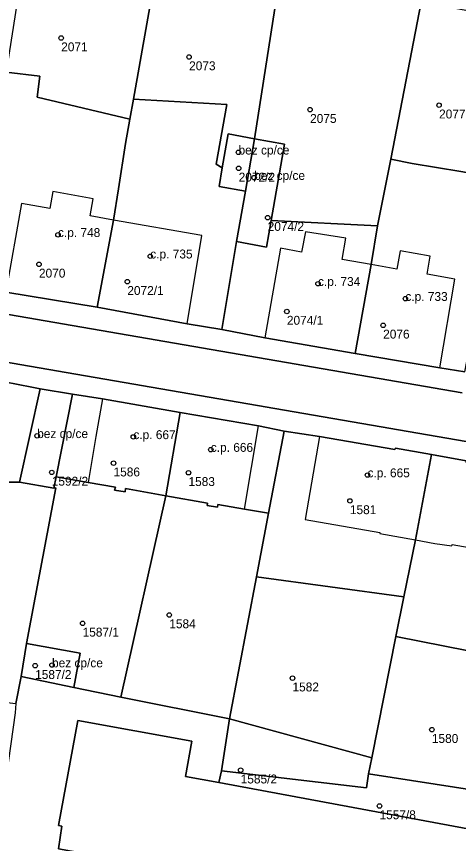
# Model space of a CAD drawing. Extents: x -878211 to -870363, y -1058464 to -1052522.
# Drawn here: x -874458.6 to -874408.9, y -1055752.2 to -1055659.2 of the extents above; entities that cross this region are included whole.
import ezdxf

# ---------------------------------------------------------------- set-up
doc = ezdxf.new("R2010")
doc.units = 0
for name, color, linetype in [('Vrstva 50', 7, 'Continuous'), ('Vrstva 51', 7, 'Continuous'), ('Vrstva 52', 7, 'Continuous')]:
    doc.layers.add(name, color=color, linetype=linetype)

msp = doc.modelspace()

# ---------------------------------------------------------------- linework, layer by layer
at = {"layer": 'Vrstva 50'}
for centre in [(-874453.55, -1055661.65994), (-874439.16, -1055663.78994), (-874425.55, -1055669.70994), (-874411.04, -1055669.20994), (-874433.6, -1055674.49994), (-874433.58, -1055676.29994), (-874431.84, -1055677.34994), (-874430.32, -1055681.83994), (-874453.91, -1055683.76994), (-874443.53, -1055686.17994), (-874456.05, -1055687.08994), (-874446.11, -1055689.03994), (-874424.66, -1055689.26994), (-874414.83, -1055690.94994), (-874428.16, -1055692.38994), (-874417.33, -1055693.93994), (-874456.25, -1055706.35994), (-874445.43, -1055706.47994), (-874436.72, -1055707.90994), (-874447.66, -1055709.42994), (-874454.61, -1055710.46994), (-874439.23, -1055710.50994), (-874419.09, -1055710.76994), (-874421.07, -1055713.66994), (-874441.39, -1055726.48994), (-874451.14, -1055727.42994), (-874456.48, -1055732.18994), (-874454.58, -1055732.11994), (-874427.53, -1055733.58994), (-874411.85, -1055739.37994), (-874433.36, -1055743.92994), (-874417.74, -1055747.94994)]:
    msp.add_circle(centre, 0.25, dxfattribs=at)
at = {"layer": 'Vrstva 51'}
for points in [[(-874442.52, -1055652.2), (-874457.22, -1055649.43), (-874459.75, -1055665.49), (-874455.97, -1055665.93), (-874456.26, -1055668.31), (-874445.82, -1055670.79), (-874445.42, -1055668.52)], [(-874428.96, -1055654.7), (-874442.52, -1055652.2), (-874445.42, -1055668.52), (-874434.9, -1055669.13), (-874436.1, -1055675.82), (-874435.43, -1055676.26), (-874434.77, -1055672.43), (-874431.82, -1055672.98)], [(-874413.04, -1055657.63), (-874428.96, -1055654.7), (-874431.82, -1055672.98), (-874428.42, -1055673.6), (-874429.92, -1055682.17), (-874417.96, -1055682.78), (-874416.45, -1055675.26)], [(-874400.99, -1055659.86), (-874413.04, -1055657.63), (-874416.45, -1055675.26), (-874414.08, -1055675.76), (-874408.59, -1055676.67), (-874404.12, -1055677.44)], [(-874445.82, -1055670.79), (-874456.26, -1055668.31), (-874455.97, -1055665.93), (-874459.75, -1055665.49), (-874461.34, -1055675.74), (-874461.42, -1055676.32), (-874463.69, -1055689.49), (-874459.76, -1055690.21), (-874449.52, -1055691.92), (-874447.66, -1055682.11), (-874447.1, -1055678.59), (-874446.3, -1055673.5)], [(-874449.52, -1055691.92), (-874439.39, -1055693.79), (-874435.48, -1055694.42), (-874433.83, -1055684.52), (-874432.81, -1055678.87), (-874435.79, -1055678.33), (-874435.43, -1055676.26), (-874436.1, -1055675.82), (-874434.9, -1055669.13), (-874445.42, -1055668.52), (-874445.82, -1055670.79), (-874446.3, -1055673.5), (-874447.1, -1055678.59), (-874447.66, -1055682.11)], [(-874431.82, -1055672.98), (-874434.77, -1055672.43), (-874435.43, -1055676.26), (-874435.79, -1055678.33), (-874432.81, -1055678.87)], [(-874428.42, -1055673.6), (-874431.82, -1055672.98), (-874432.81, -1055678.87), (-874433.83, -1055684.52), (-874430.45, -1055685.15), (-874429.92, -1055682.17)], [(-874420.48, -1055697.1), (-874410.94, -1055698.71), (-874408.15, -1055699.16), (-874405.31, -1055684.42), (-874404.12, -1055677.44), (-874408.59, -1055676.67), (-874414.08, -1055675.76), (-874416.45, -1055675.26), (-874417.96, -1055682.78), (-874418.69, -1055687.12)], [(-874420.48, -1055697.1), (-874418.69, -1055687.12), (-874417.96, -1055682.78), (-874429.92, -1055682.17), (-874430.45, -1055685.15), (-874433.83, -1055684.52), (-874435.48, -1055694.42), (-874430.63, -1055695.34)], [(-874495.37, -1055693.87), (-874496.4, -1055699.39), (-874496.63, -1055700.55), (-874497.43, -1055704.83), (-874475.97, -1055708.87), (-874471.28, -1055709.61), (-874471.3, -1055709.75), (-874466.32, -1055710.59), (-874466.3, -1055710.45), (-874461.85, -1055711.21), (-874460.52, -1055711.56), (-874458.23, -1055711.57), (-874455.9, -1055701.08), (-874456.87, -1055700.89), (-874459.93, -1055700.31), (-874464.34, -1055699.56), (-874464.31, -1055699.4), (-874469.23, -1055698.56), (-874469.29, -1055698.69), (-874473.75, -1055697.82), (-874482.21, -1055696.42), (-874483.56, -1055696.18), (-874490.93, -1055694.82)], [(-874452.29, -1055701.68), (-874455.9, -1055701.08), (-874458.23, -1055711.57), (-874454.37, -1055712.25), (-874454.12, -1055710.98)], [(-874452.29, -1055701.68), (-874454.12, -1055710.98), (-874450.53, -1055711.59), (-874447.45, -1055712.11), (-874447.55, -1055712.46), (-874446.36, -1055712.67), (-874446.3, -1055712.29), (-874441.76, -1055713.12), (-874440.16, -1055703.73), (-874448.9, -1055702.22)], [(-874428.48, -1055705.83), (-874431.35, -1055705.25), (-874440.16, -1055703.73), (-874441.76, -1055713.12), (-874437.08, -1055713.91), (-874437.14, -1055714.17), (-874435.95, -1055714.36), (-874435.91, -1055714.09), (-874432.92, -1055714.61), (-874430.23, -1055715.05)], [(-874463.82, -1055735.82), (-874458.64, -1055736.45), (-874458.05, -1055733.39), (-874457.46, -1055729.7), (-874454.17, -1055712.21), (-874454.37, -1055712.25), (-874458.23, -1055711.57), (-874460.52, -1055711.56), (-874461.85, -1055711.21), (-874466.3, -1055710.45), (-874466.32, -1055710.59), (-874471.3, -1055709.75), (-874471.28, -1055709.61), (-874475.97, -1055708.87), (-874497.43, -1055704.83), (-874498.08, -1055708.34), (-874499.67, -1055717.43), (-874499.93, -1055726.1), (-874500.2, -1055731.29), (-874472.58, -1055734.69)], [(-874430.23, -1055715.05), (-874431.59, -1055722.2), (-874415.02, -1055724.44), (-874413.71, -1055718.04), (-874411.88, -1055708.47), (-874415.96, -1055707.75), (-874416.03, -1055707.91), (-874424.49, -1055706.42), (-874428.48, -1055705.83)], [(-874395.57, -1055711.5), (-874399.54, -1055710.81), (-874408, -1055709.34), (-874407.98, -1055709.18), (-874411.88, -1055708.47), (-874413.71, -1055718.04), (-874415.02, -1055724.44), (-874415.91, -1055728.91), (-874399.56, -1055732.13), (-874398.72, -1055727.55), (-874397.42, -1055721.23)], [(-874451.41, -1055730.78), (-874452.11, -1055734.64), (-874446.84, -1055735.72), (-874441.76, -1055713.12), (-874446.3, -1055712.29), (-874446.36, -1055712.67), (-874447.55, -1055712.46), (-874447.45, -1055712.11), (-874450.53, -1055711.59), (-874454.12, -1055710.98), (-874454.37, -1055712.25), (-874454.17, -1055712.21), (-874457.46, -1055729.7)], [(-874446.84, -1055735.72), (-874434.62, -1055738.16), (-874431.59, -1055722.2), (-874430.23, -1055715.05), (-874432.92, -1055714.61), (-874435.91, -1055714.09), (-874435.95, -1055714.36), (-874437.14, -1055714.17), (-874437.08, -1055713.91), (-874441.76, -1055713.12)], [(-874434.62, -1055738.16), (-874418.6, -1055742.53), (-874415.91, -1055728.91), (-874415.02, -1055724.44), (-874431.59, -1055722.2)], [(-874418.6, -1055742.53), (-874418.99, -1055744.35), (-874406.64, -1055746.26), (-874402.62, -1055746.91), (-874399.56, -1055732.13), (-874415.91, -1055728.91)], [(-874458.05, -1055733.39), (-874452.11, -1055734.64), (-874451.41, -1055730.78), (-874457.46, -1055729.7)], [(-874458.74, -1055737.47), (-874462.64, -1055765.06), (-874463.01, -1055769.99), (-874452.07, -1055772), (-874442.24, -1055773.92), (-874440.14, -1055764.57), (-874445.66, -1055763.54), (-874445.59, -1055763.17), (-874447.72, -1055762.78), (-874447.67, -1055762.56), (-874446.11, -1055754.16), (-874453.87, -1055752.75), (-874453.46, -1055750.23), (-874453.87, -1055750.15), (-874451.69, -1055738.33), (-874438.86, -1055740.68), (-874439.57, -1055744.63), (-874435.81, -1055745.33), (-874435.52, -1055744.02), (-874434.62, -1055738.16), (-874446.84, -1055735.72), (-874452.11, -1055734.64), (-874458.05, -1055733.39), (-874458.64, -1055736.45)], [(-874434.62, -1055738.16), (-874435.52, -1055744.02), (-874419.21, -1055745.9), (-874418.99, -1055744.35), (-874418.6, -1055742.53)], [(-874435.81, -1055745.33), (-874439.57, -1055744.63), (-874438.86, -1055740.68), (-874451.69, -1055738.33), (-874453.87, -1055750.15), (-874453.46, -1055750.23), (-874453.87, -1055752.75), (-874446.11, -1055754.16), (-874447.67, -1055762.56), (-874447.72, -1055762.78), (-874445.59, -1055763.17), (-874445.66, -1055763.54), (-874440.14, -1055764.57), (-874427.19, -1055766.97), (-874427.56, -1055768.93), (-874389.54, -1055776), (-874386.1, -1055757.71), (-874385.52, -1055754.64), (-874407.79, -1055750.51)], [(-874419.21, -1055745.9), (-874435.52, -1055744.02), (-874435.81, -1055745.33), (-874407.79, -1055750.51), (-874406.64, -1055746.26), (-874418.99, -1055744.35)]]:
    msp.add_lwpolyline(points, close=True, dxfattribs=at)
for points in [[(-874335.44, -1055761.16), (-874331.96, -1055751.4), (-874326.06, -1055735.08), (-874324.01, -1055728.17), (-874323.68, -1055725.3), (-874324.37, -1055722.95), (-874325.93, -1055721.07), (-874327.75, -1055720.14), (-874330.65, -1055719.54), (-874360.8, -1055714.28), (-874384.85, -1055710.08), (-874385.81, -1055710.82), (-874409.09, -1055706.81), (-874451.89, -1055699.44), (-874489.93, -1055692.89), (-874540.32, -1055684.14), (-874540.18, -1055683.26), (-874544.05, -1055682.58), (-874544.23, -1055683.47), (-874573.03, -1055678.46)], [(-874489.87, -1055687.47), (-874451.21, -1055694.15), (-874408.46, -1055701.53)], [(-874408.46, -1055701.53), (-874451.21, -1055694.15), (-874489.87, -1055687.47)], [(-874408.15, -1055699.16), (-874410.94, -1055698.71), (-874420.48, -1055697.1), (-874430.63, -1055695.34), (-874435.48, -1055694.42), (-874439.39, -1055693.79), (-874449.52, -1055691.92), (-874459.76, -1055690.21)], [(-874489.93, -1055692.89), (-874451.89, -1055699.44), (-874409.09, -1055706.81), (-874385.81, -1055710.82)], [(-874459.93, -1055700.31), (-874456.87, -1055700.89), (-874455.9, -1055701.08), (-874452.29, -1055701.68), (-874448.9, -1055702.22), (-874440.16, -1055703.73), (-874431.35, -1055705.25), (-874428.48, -1055705.83), (-874424.49, -1055706.42), (-874416.03, -1055707.91), (-874415.96, -1055707.75)], [(-874415.96, -1055707.75), (-874411.88, -1055708.47), (-874407.98, -1055709.18), (-874408, -1055709.34), (-874399.54, -1055710.81), (-874395.57, -1055711.5), (-874386.54, -1055713.06), (-874384.13, -1055713.41), (-874379.87, -1055714), (-874372.78, -1055715.55), (-874368.78, -1055716.1), (-874365.09, -1055716.61), (-874361.41, -1055717.11), (-874357.55, -1055717.64), (-874353.81, -1055718.15)]]:
    msp.add_lwpolyline(points, dxfattribs=at)
at = {"layer": 'Vrstva 52'}
for points in [[(-874435.79, -1055678.33), (-874432.81, -1055678.87), (-874431.82, -1055672.98), (-874434.77, -1055672.43), (-874435.43, -1055676.26)], [(-874432.81, -1055678.87), (-874433.83, -1055684.52), (-874430.45, -1055685.15), (-874429.92, -1055682.17), (-874428.42, -1055673.6), (-874431.82, -1055672.98)], [(-874458, -1055680.25), (-874459.76, -1055690.21), (-874449.52, -1055691.92), (-874447.66, -1055682.11), (-874450.29, -1055681.63), (-874449.97, -1055679.73), (-874454.49, -1055678.92), (-874454.81, -1055680.82)], [(-874449.52, -1055691.92), (-874439.39, -1055693.79), (-874437.72, -1055683.84), (-874447.66, -1055682.11)], [(-874428.89, -1055685.26), (-874430.63, -1055695.34), (-874420.48, -1055697.1), (-874418.69, -1055687.12), (-874421.95, -1055686.55), (-874421.53, -1055684.16), (-874426.06, -1055683.44), (-874426.52, -1055685.74)], [(-874418.69, -1055687.12), (-874420.48, -1055697.1), (-874410.94, -1055698.71), (-874409.28, -1055688.76), (-874412.39, -1055688.2), (-874412.03, -1055686.16), (-874415.4, -1055685.57), (-874415.78, -1055687.65)], [(-874458.23, -1055711.57), (-874454.37, -1055712.25), (-874454.12, -1055710.98), (-874452.29, -1055701.68), (-874455.9, -1055701.08)], [(-874449.64, -1055706.43), (-874450.53, -1055711.59), (-874447.45, -1055712.11), (-874447.55, -1055712.46), (-874446.36, -1055712.67), (-874446.3, -1055712.29), (-874441.76, -1055713.12), (-874440.16, -1055703.73), (-874448.9, -1055702.22)], [(-874440.16, -1055703.73), (-874441.76, -1055713.12), (-874437.08, -1055713.91), (-874437.14, -1055714.17), (-874435.95, -1055714.36), (-874435.91, -1055714.09), (-874432.92, -1055714.61), (-874431.35, -1055705.25)], [(-874417.69, -1055717.22), (-874417.71, -1055717.35), (-874413.71, -1055718.04), (-874411.88, -1055708.47), (-874415.96, -1055707.75), (-874416.03, -1055707.91), (-874424.49, -1055706.42), (-874426.11, -1055715.77)], [(-874411.88, -1055708.47), (-874413.71, -1055718.04), (-874411.5, -1055718.45), (-874409.61, -1055718.73), (-874409.56, -1055718.57), (-874401.1, -1055720.06), (-874400.37, -1055716.01), (-874398.65, -1055716.32), (-874398.23, -1055713.68), (-874399.94, -1055713.35), (-874399.54, -1055710.81), (-874408, -1055709.34), (-874407.98, -1055709.18)], [(-874457.46, -1055729.7), (-874458.05, -1055733.39), (-874452.11, -1055734.64), (-874451.41, -1055730.78)], [(-874386.1, -1055757.71), (-874385.52, -1055754.64), (-874407.79, -1055750.51), (-874435.81, -1055745.33), (-874439.57, -1055744.63), (-874438.86, -1055740.68), (-874451.69, -1055738.33), (-874453.87, -1055750.15), (-874453.46, -1055750.23), (-874453.87, -1055752.75), (-874446.11, -1055754.16), (-874447.67, -1055762.56), (-874447.72, -1055762.78), (-874445.59, -1055763.17), (-874445.66, -1055763.54), (-874440.14, -1055764.57), (-874427.19, -1055766.97), (-874427.56, -1055768.93), (-874389.54, -1055776)]]:
    msp.add_lwpolyline(points, close=True, dxfattribs=at)

# ---------------------------------------------------------------- texts
at = {"layer": 'Vrstva 50'}
for s, p in [('2071', (-874453.55, -1055663.149)), ('2073', (-874439.16, -1055665.279)), ('2075', (-874425.55, -1055671.199)), ('2077', (-874411.04, -1055670.699)), ('bez cp/ce', (-874433.6, -1055674.75)), ('2072/2', (-874433.58, -1055677.789)), ('bez cp/ce', (-874431.84, -1055677.6)), ('2074/2', (-874430.32, -1055683.329)), ('c.p. 748', (-874453.91, -1055684.02)), ('c.p. 735', (-874443.53, -1055686.429)), ('2070', (-874456.05, -1055688.579)), ('c.p. 734', (-874424.66, -1055689.52)), ('2072/1', (-874446.11, -1055690.529)), ('c.p. 733', (-874414.83, -1055691.2)), ('2074/1', (-874428.16, -1055693.879)), ('2076', (-874417.33, -1055695.429)), ('bez cp/ce', (-874456.25, -1055706.61)), ('c.p. 667', (-874445.43, -1055706.73)), ('c.p. 666', (-874436.72, -1055708.159)), ('1586', (-874447.66, -1055710.919)), ('c.p. 665', (-874419.09, -1055711.02)), ('1592/2', (-874454.61, -1055711.959)), ('1583', (-874439.23, -1055711.999)), ('1581', (-874421.07, -1055715.159)), ('1584', (-874441.39, -1055727.979)), ('1587/1', (-874451.14, -1055728.919)), ('bez cp/ce', (-874454.58, -1055732.37)), ('1587/2', (-874456.48, -1055733.679)), ('1582', (-874427.53, -1055735.079)), ('1580', (-874411.85, -1055740.869)), ('1585/2', (-874433.36, -1055745.419)), ('1557/8', (-874417.74, -1055749.439))]:
    msp.add_text(s, height=0.999996, dxfattribs=at).set_placement(p)

doc.saveas('drawing.dxf')
